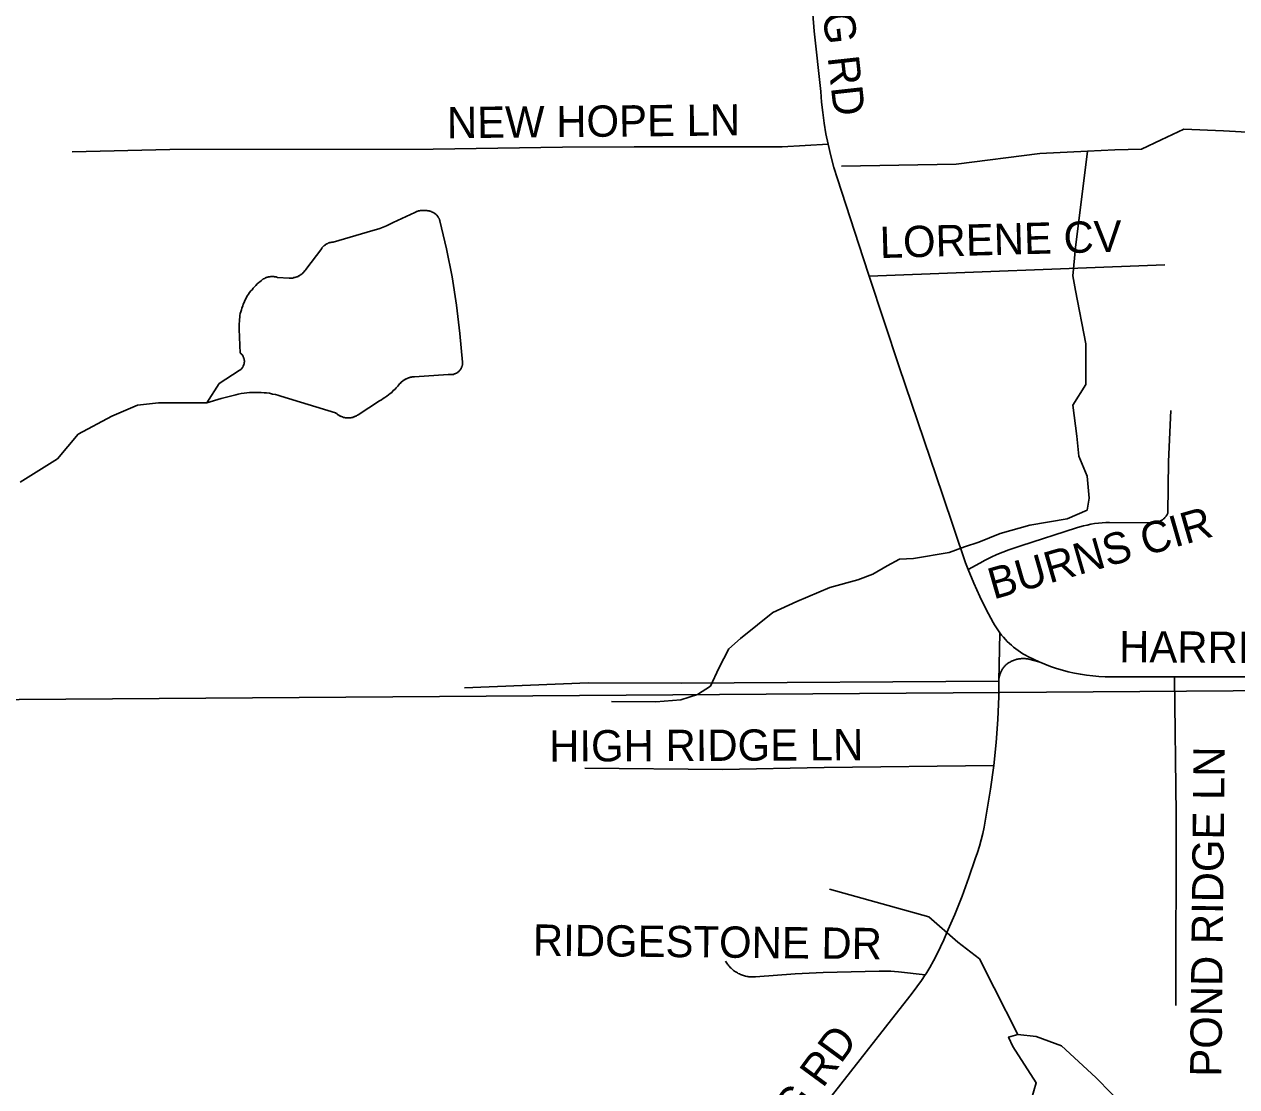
# Model space of a CAD drawing. Extents: x 1670563 to 1761545, y 515755 to 578944.
# Drawn here: x 1700021 to 1702924, y 527402 to 529948 of the extents above; entities that cross this region are included whole.
import ezdxf

# ---------------------------------------------------------------- set-up
doc = ezdxf.new("R2010")
doc.units = 0
for name, color, linetype in [('5_sectionlines', 7, 'Continuous'), ('SHP_LINE', 7, 'Continuous'), ('STREETCL', 7, 'Continuous'), ('STRNAMES', 7, 'Continuous')]:
    doc.layers.add(name, color=color, linetype=linetype)

msp = doc.modelspace()

# ---------------------------------------------------------------- linework, layer by layer
at = {"layer": '5_sectionlines'}
msp.add_lwpolyline([(1693722.5, 528338.7), (1698889.2, 528322.1), (1704145.7, 528359.3), (1709496, 528430.4), (1714842.3, 528473.5)], dxfattribs=at)
at = {"layer": 'SHP_LINE'}
for points in [[(1703677, 529995), (1703616, 529948), (1703609, 529897), (1703584, 529799), (1703546, 529754), (1703508, 529734), (1703395, 529724), (1703312, 529701), (1703254, 529681), (1703191, 529676), (1702893, 529693), (1702798, 529697), (1702743, 529671), (1702696, 529649), (1702632, 529647), (1702567, 529644)], [(1702567, 529644), (1702538, 529413), (1702532, 529345), (1702538, 529310), (1702563, 529182), (1702563, 529085), (1702532, 529035), (1702541, 528961), (1702546, 528913), (1702566, 528865), (1702571, 528812), (1702566, 528784), (1702518, 528763), (1702429, 528748), (1702358, 528728), (1702307, 528707), (1702272, 528696), (1702236, 528682), (1702150, 528668), (1702117, 528666), (1702087, 528650), (1702053, 528630), (1702017, 528617), (1701950, 528598), (1701871, 528565), (1701813, 528538), (1701777, 528509), (1701736, 528476), (1701708, 528451), (1701684, 528405), (1701664, 528362), (1701633, 528342), (1701593, 528329), (1701533, 528324), (1701427, 528325)], [(1702567, 529644), (1702453, 529638), (1702252, 529613), (1701978, 529608)], [(1700487, 529087), (1700535, 529118), (1700536, 529119), (1700537, 529119), (1700538, 529120), (1700538, 529120), (1700539, 529121), (1700540, 529121), (1700540, 529122), (1700541, 529123), (1700542, 529123), (1700542, 529124), (1700543, 529125), (1700543, 529126), (1700544, 529126), (1700544, 529127), (1700545, 529128), (1700545, 529129), (1700545, 529130), (1700546, 529130), (1700546, 529131), (1700546, 529132), (1700547, 529133), (1700547, 529134), (1700547, 529135), (1700547, 529136), (1700547, 529137), (1700547, 529138), (1700548, 529138), (1700548, 529139), (1700548, 529140), (1700548, 529141), (1700548, 529142), (1700547, 529143), (1700547, 529144), (1700547, 529145), (1700547, 529146), (1700547, 529147), (1700547, 529147), (1700546, 529148), (1700546, 529149), (1700546, 529150), (1700545, 529151), (1700545, 529152), (1700545, 529153), (1700544, 529153), (1700544, 529154), (1700543, 529155), (1700543, 529156), (1700542, 529156), (1700541, 529157), (1700541, 529158), (1700540, 529158), (1700540, 529159), (1700539, 529160), (1700538, 529160), (1700535, 529217), (1700535, 529222), (1700535, 529227), (1700535, 529231), (1700536, 529236), (1700536, 529241), (1700537, 529245), (1700537, 529250), (1700538, 529255), (1700539, 529259), (1700541, 529264), (1700542, 529268), (1700544, 529273), (1700545, 529277), (1700547, 529281), (1700549, 529286), (1700551, 529290), (1700553, 529294), (1700555, 529298), (1700558, 529301), (1700560, 529305), (1700563, 529309), (1700566, 529312), (1700569, 529316), (1700572, 529319), (1700575, 529322), (1700578, 529326), (1700582, 529329), (1700585, 529331), (1700589, 529334), (1700592, 529337), (1700593, 529338), (1700595, 529338), (1700596, 529339), (1700597, 529340), (1700598, 529340), (1700599, 529341), (1700600, 529341), (1700602, 529342), (1700603, 529342), (1700604, 529342), (1700605, 529343), (1700607, 529343), (1700608, 529343), (1700609, 529343), (1700611, 529344), (1700612, 529344), (1700613, 529344), (1700615, 529344), (1700616, 529344), (1700617, 529344), (1700618, 529344), (1700620, 529343), (1700621, 529343), (1700622, 529343), (1700624, 529343), (1700625, 529342), (1700626, 529342), (1700627, 529341), (1700655, 529340), (1700657, 529340), (1700658, 529340), (1700660, 529340), (1700661, 529340), (1700663, 529340), (1700664, 529340), (1700666, 529341), (1700667, 529341), (1700669, 529341), (1700670, 529342), (1700671, 529342), (1700673, 529343), (1700674, 529343), (1700676, 529344), (1700677, 529344), (1700678, 529345), (1700680, 529346), (1700681, 529347), (1700682, 529347), (1700683, 529348), (1700685, 529349), (1700686, 529350), (1700687, 529351), (1700688, 529352), (1700689, 529353), (1700690, 529354), (1700691, 529355), (1700692, 529357), (1700693, 529358), (1700694, 529359), (1700695, 529360), (1700733, 529411), (1700733, 529412), (1700734, 529413), (1700735, 529414), (1700736, 529415), (1700737, 529416), (1700738, 529417), (1700739, 529418), (1700740, 529418), (1700741, 529419), (1700742, 529420), (1700743, 529421), (1700744, 529421), (1700745, 529422), (1700746, 529422), (1700747, 529423), (1700748, 529423), (1700749, 529424), (1700751, 529424), (1700752, 529425), (1700753, 529425), (1700754, 529425), (1700755, 529425), (1700757, 529426), (1700758, 529426), (1700759, 529426), (1700760, 529426), (1700855, 529454), (1700864, 529456), (1700872, 529459), (1700880, 529462), (1700888, 529465), (1700896, 529469), (1700904, 529473), (1700956, 529497), (1700958, 529498), (1700959, 529499), (1700961, 529499), (1700963, 529500), (1700964, 529501), (1700966, 529501), (1700968, 529501), (1700969, 529502), (1700971, 529502), (1700973, 529502), (1700975, 529502), (1700976, 529502), (1700978, 529502), (1700980, 529502), (1700982, 529502), (1700983, 529502), (1700985, 529502), (1700987, 529501), (1700988, 529501), (1700990, 529501), (1700992, 529500), (1700993, 529500), (1700995, 529499), (1700997, 529498), (1700998, 529498), (1701000, 529497), (1701001, 529496), (1701002, 529496), (1701003, 529495), (1701004, 529494), (1701005, 529494), (1701006, 529493), (1701006, 529493), (1701007, 529492), (1701008, 529491), (1701009, 529490), (1701009, 529490), (1701010, 529489), (1701011, 529488), (1701011, 529487), (1701012, 529486), (1701012, 529486), (1701013, 529485), (1701013, 529484), (1701014, 529483), (1701014, 529482), (1701015, 529481), (1701015, 529480), (1701015, 529479), (1701016, 529478), (1701016, 529477), (1701032, 529410), (1701045, 529343), (1701056, 529275), (1701064, 529207), (1701070, 529138), (1701070, 529137), (1701070, 529136), (1701070, 529136), (1701070, 529135), (1701070, 529134), (1701070, 529133), (1701070, 529132), (1701070, 529131), (1701069, 529130), (1701069, 529129), (1701069, 529128), (1701068, 529127), (1701068, 529126), (1701068, 529125), (1701067, 529124), (1701067, 529123), (1701066, 529123), (1701066, 529122), (1701065, 529121), (1701065, 529120), (1701064, 529119), (1701064, 529119), (1701063, 529118), (1701062, 529117), (1701062, 529116), (1701061, 529116), (1701060, 529115), (1701059, 529115), (1701059, 529114), (1701058, 529113), (1701057, 529113), (1701056, 529112), (1701055, 529112), (1701054, 529111), (1701054, 529111), (1701053, 529111), (1701052, 529110), (1701051, 529110), (1701050, 529110), (1701049, 529109), (1701048, 529109), (1701047, 529109), (1701046, 529109), (1701045, 529109), (1701044, 529109), (1701043, 529109), (1701042, 529109), (1701041, 529109), (1701040, 529109), (1701039, 529109), (1701038, 529109), (1701037, 529109), (1701036, 529109), (1700955, 529103), (1700953, 529103), (1700951, 529103), (1700949, 529103), (1700948, 529102), (1700946, 529102), (1700944, 529102), (1700943, 529101), (1700941, 529101), (1700939, 529100), (1700938, 529099), (1700936, 529098), (1700934, 529098), (1700933, 529097), (1700931, 529096), (1700930, 529095), (1700928, 529094), (1700927, 529093), (1700926, 529092), (1700924, 529091), (1700923, 529090), (1700922, 529088), (1700920, 529087), (1700919, 529086), (1700918, 529084), (1700915, 529081), (1700911, 529077), (1700908, 529073), (1700904, 529070), (1700901, 529066), (1700897, 529063), (1700893, 529060), (1700889, 529057), (1700884, 529054), (1700880, 529051), (1700876, 529048), (1700871, 529046), (1700820, 529012), (1700819, 529011), (1700818, 529011), (1700816, 529010), (1700815, 529009), (1700813, 529009), (1700812, 529008), (1700811, 529007), (1700809, 529007), (1700808, 529006), (1700806, 529006), (1700805, 529006), (1700803, 529005), (1700802, 529005), (1700800, 529005), (1700799, 529005), (1700797, 529005), (1700796, 529005), (1700794, 529005), (1700792, 529005), (1700791, 529005), (1700789, 529005), (1700788, 529006), (1700786, 529006), (1700785, 529006), (1700783, 529007), (1700782, 529007), (1700781, 529008), (1700779, 529008), (1700778, 529009), (1700776, 529010), (1700775, 529010), (1700774, 529011), (1700772, 529012), (1700771, 529013), (1700770, 529014), (1700769, 529015), (1700767, 529016), (1700766, 529017), (1700635, 529057), (1700628, 529059), (1700622, 529061), (1700615, 529062), (1700608, 529064), (1700601, 529065), (1700595, 529065), (1700588, 529066), (1700581, 529066), (1700574, 529066), (1700567, 529066), (1700560, 529066), (1700554, 529065), (1700547, 529064), (1700540, 529063), (1700533, 529062), (1700527, 529060), (1700492, 529051), (1700458, 529041), (1700487, 529087)], [(1700458, 529041), (1700342, 529041), (1700292, 529035), (1700230, 529009), (1700150, 528966), (1700100, 528907), (1700011, 528851)], [(1702400, 527527), (1702343, 527639), (1702308, 527708), (1702256, 527748), (1702187, 527809), (1701949, 527875)], [(1702552, 527339), (1702662, 527347), (1702587, 527424), (1702505, 527500), (1702444, 527522), (1702400, 527527), (1702378, 527521), (1702388, 527498), (1702444, 527411), (1702433, 527373), (1702453, 527344), (1702480, 527336), (1702552, 527339)]]:
    msp.add_lwpolyline(points, dxfattribs=at)
at = {"layer": 'STREETCL'}
for points in [[(1701945.6, 529660.9), (1701940.6, 529685.9), (1701936.3, 529711.1), (1701932.8, 529736.3), (1701930.1, 529761.7), (1701928.1, 529787.1), (1701912.7, 529931.5), (1701902.7, 530054.6), (1701895.5, 530130.1), (1701886.3, 530205.3), (1701843.6, 530518.1), (1701822.5, 530659.4), (1701808.9, 530760.2), (1701802.5, 530819.8), (1701797.8, 530879.5), (1701794.8, 530939.3), (1701793.5, 530999.2)], [(1701945.7, 529660.7), (1701835.4, 529654.7), (1701481.3, 529654), (1701309.6, 529653.4), (1700999.8, 529648.6), (1700368.9, 529647.7), (1700135, 529642.7)], [(1702044.3, 529344.8), (1702030, 529388.4), (1701968.1, 529577.8), (1701959.7, 529605.2), (1701952.2, 529633), (1701945.6, 529660.9)], [(1702752.4, 529371.4), (1702044.3, 529344.8)], [(1702281, 528641.4), (1702274.7, 528657.5), (1702219.3, 528820.9), (1702115.5, 529127.4), (1702044.3, 529344.8)], [(1702281, 528641.4), (1702308.7, 528656.8), (1702322.2, 528664), (1702335.9, 528670.8), (1702349.8, 528677.1), (1702363.9, 528683), (1702378.2, 528688.4), (1702392.7, 528693.3), (1702407.3, 528697.8), (1702540.2, 528741), (1702548.8, 528743.6), (1702557.5, 528746), (1702566.3, 528748), (1702575.1, 528749.8), (1702584, 528751.3), (1702593, 528752.5), (1702601.9, 528753.4), (1702610.9, 528754), (1702620, 528754.3), (1702715.2, 528753.2), (1702728.5, 528754.3), (1702729.8, 528754.4), (1702731, 528754.6), (1702732.3, 528754.8), (1702733.6, 528755), (1702734.8, 528755.3), (1702736, 528755.7), (1702737.2, 528756.1), (1702738.4, 528756.5), (1702739.6, 528757), (1702740.8, 528757.5), (1702741.9, 528758.1), (1702743.1, 528758.7), (1702744.2, 528759.3), (1702745.3, 528760), (1702746.3, 528760.7), (1702747.4, 528761.4), (1702748.4, 528762.2), (1702749.3, 528763), (1702750.3, 528763.9), (1702751.2, 528764.8), (1702752.1, 528765.7), (1702753, 528766.6), (1702753.8, 528767.6), (1702754.6, 528768.6), (1702755.3, 528769.6), (1702756, 528770.7), (1702756.7, 528771.8), (1702757.4, 528772.9), (1702758, 528774), (1702758.5, 528775.2), (1702759, 528776.3), (1702759.5, 528777.5), (1702760.8, 528900), (1702766.4, 529022.4)], [(1702357, 528489.5), (1702353.6, 528494.2), (1702350.2, 528499), (1702347, 528504), (1702343.9, 528509), (1702341, 528514.1), (1702324.5, 528545.2), (1702309, 528576.8), (1702294.5, 528608.9), (1702281, 528641.4)], [(1702357, 528489.5), (1702354.9, 528373.5)], [(1702775.3, 528383.8), (1702623.9, 528383.9), (1702609, 528384.1), (1702594.2, 528384.9), (1702579.4, 528386.2), (1702564.7, 528388), (1702550.1, 528390.2), (1702535.5, 528393), (1702521, 528396.3), (1702506.7, 528400.1), (1702492.5, 528404.4), (1702478.4, 528409.1), (1702464.5, 528414.4), (1702450.8, 528420.1), (1702437.3, 528426.3), (1702424.1, 528432.9), (1702418.1, 528436.1), (1702412.2, 528439.6), (1702406.5, 528443.2), (1702400.9, 528447.1), (1702395.4, 528451.1), (1702390, 528455.3), (1702384.8, 528459.7), (1702379.8, 528464.2), (1702374.9, 528469), (1702370.2, 528473.9), (1702365.6, 528478.9), (1702361.2, 528484.1), (1702357, 528489.5)], [(1702450.4, 528420.3), (1702426.6, 528426.5), (1702424.4, 528427), (1702422.2, 528427.3), (1702420, 528427.6), (1702417.8, 528427.8), (1702415.5, 528427.9), (1702413.3, 528427.9), (1702411.1, 528427.9), (1702408.9, 528427.8), (1702406.7, 528427.6), (1702404.4, 528427.4), (1702402.2, 528427), (1702400.1, 528426.6), (1702397.9, 528426.2), (1702395.7, 528425.6), (1702393.6, 528425), (1702391.5, 528424.3), (1702389.4, 528423.5), (1702387.3, 528422.7), (1702385.3, 528421.8), (1702383.3, 528420.8), (1702381.4, 528419.7), (1702379.4, 528418.6), (1702377.5, 528417.5), (1702375.7, 528416.2), (1702373.9, 528414.9), (1702372.1, 528413.6), (1702370.8, 528412.3), (1702369.5, 528410.9), (1702368.2, 528409.5), (1702367, 528408.1), (1702365.8, 528406.6), (1702364.7, 528405.1), (1702363.6, 528403.5), (1702362.6, 528401.9), (1702361.6, 528400.3), (1702360.7, 528398.6), (1702359.9, 528396.9), (1702359.1, 528395.2), (1702358.4, 528393.5), (1702357.7, 528391.7), (1702357.1, 528389.9), (1702356.6, 528388.1), (1702356.1, 528386.3), (1702355.7, 528384.4), (1702355.3, 528382.6), (1702355.1, 528380.7)], [(1702354.9, 528373.5), (1701593.7, 528369), (1701371.4, 528370.2), (1701074.9, 528357.6)], [(1702354.9, 528373.5), (1702354.3, 528337.2), (1702352.3, 528281.8), (1702348.5, 528226.5), (1702342.8, 528171.4)], [(1702775.3, 528383.8), (1702779.5, 528055.1), (1702778.2, 527596.5)], [(1704164.2, 528375.4), (1703797.5, 528378.3), (1703374.5, 528382.8), (1703012.4, 528383.8), (1702881.6, 528383.8), (1702775.3, 528383.8)], [(1702342.8, 528171.4), (1701936.2, 528166.6), (1701692.5, 528162.1), (1701363.3, 528165.2)], [(1702342.8, 528171.4), (1702335, 528115.3), (1702319.2, 528024), (1702316, 528008.6), (1702312.2, 527993.3), (1702307.9, 527978.2), (1702303.2, 527963.2), (1702297.9, 527948.4), (1702283, 527903.3), (1702266.8, 527858.7), (1702249, 527814.7), (1702229.8, 527771.2), (1702222.8, 527754), (1702215.2, 527737), (1702207, 527720.3), (1702198.3, 527703.8), (1702189.1, 527687.6), (1702179.4, 527671.7), (1702178.4, 527670.2)], [(1702178.4, 527670.2), (1702114.2, 527677.5), (1702105, 527678.3), (1702095.8, 527678.8), (1702086.6, 527679), (1702077.4, 527678.9), (1702068.2, 527678.6), (1701933.8, 527675.4), (1701900.4, 527674.2), (1701867.1, 527672.4), (1701772.1, 527665.1), (1701769.4, 527664.9), (1701766.7, 527664.9), (1701764.1, 527664.9), (1701761.4, 527665), (1701758.7, 527665.2), (1701756.1, 527665.5), (1701753.4, 527665.9), (1701750.8, 527666.4), (1701748.2, 527667), (1701745.6, 527667.6), (1701743, 527668.4), (1701740.5, 527669.2), (1701738, 527670.2), (1701735.5, 527671.2), (1701733.1, 527672.3), (1701730.7, 527673.5), (1701728.4, 527674.7), (1701726.1, 527676.1), (1701723.8, 527677.5), (1701721.6, 527679), (1701719.4, 527680.6), (1701717.3, 527682.2), (1701715.3, 527684), (1701713.3, 527685.8), (1701711.4, 527687.6), (1701709.6, 527689.6), (1701707.8, 527691.5), (1701706.1, 527693.6), (1701704.4, 527695.7), (1701702.9, 527697.9), (1701701.4, 527700.1), (1701700, 527702.4)], [(1702178.4, 527670.2), (1702169.1, 527656.1), (1702158.4, 527640.9), (1702147.2, 527626), (1702135.5, 527611.5), (1702106.6, 527573.8), (1701953, 527378.3), (1701877.2, 527279.5), (1701803.9, 527178.9), (1701690.1, 527022.1)]]:
    msp.add_lwpolyline(points, dxfattribs=at)

# ---------------------------------------------------------------- texts
at = {"layer": 'STRNAMES'}
for s, rotation, p in [('HARRISBURG RD ', 276.3248, (1701867.7, 530561.5)), ('NEW HOPE LN', 0.5571, (1701033.1, 529674.9)), ('LORENE CV', 1.5338, (1702070.3, 529387.7)), ('BURNS CIR', 16.0345, (1702341.7, 528569.2)), ('HARRISBURG RD (HWY 1 BUS)', 359.5971, (1702642.5, 528419.2)), ('HIGH RIDGE LN', 0.2638, (1701277.8, 528180.9)), ('POND RIDGE LN', 89.3979, (1702887.5, 527425.5)), ('RIDGESTONE DR', 359.3979, (1701238.4, 527716)), ('CROWLEYS RDG RD', 53.7136, (1701428.5, 526709.4))]:
    msp.add_text(s, height=75, rotation=rotation, dxfattribs=at).set_placement(p)

doc.saveas('drawing.dxf')
